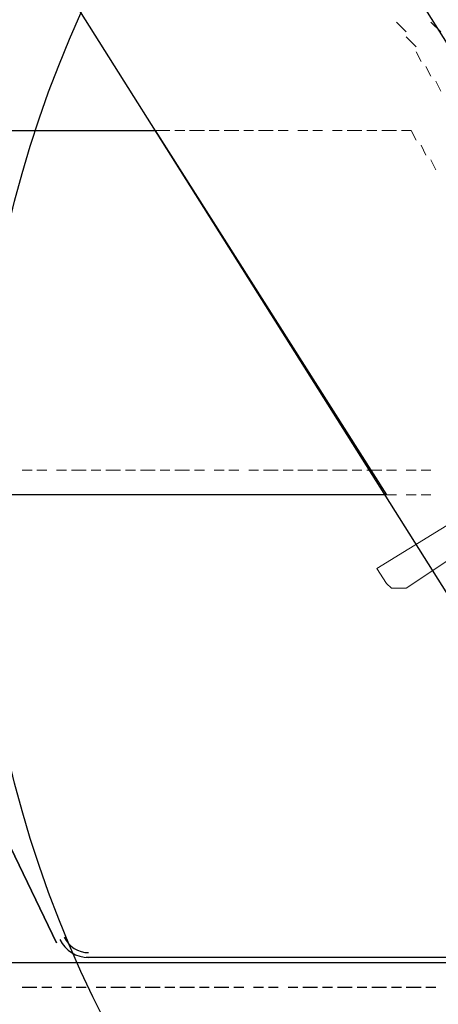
# Model space of a CAD drawing. Header units: millimetres. Extents: x 2063114 to 14983986, y -126020516 to 213791.
# Tile 289 of 656: x 2374591 to 2374813, y -1187810 to -1187289. Entities that reach past the tile are written whole.
import ezdxf

# ---------------------------------------------------------------- set-up
doc = ezdxf.new("R2010")
doc.units = ezdxf.units.MM
doc.layers.add('PDF2_Geometry', color=7, linetype='Continuous')

msp = doc.modelspace()

# ---------------------------------------------------------------- linework, layer by layer
at = {"layer": 'PDF2_Geometry', "linetype": 'ByBlock', "lineweight": 25}
for points in [[(2375053.67981, -1187675.765), (2372832.45688, -1184156.22162), (2372819.42153, -1184164.04283), (2372811.60032, -1184291.78922)], [(2372822.0286, -1184427.35681), (2374839.90014, -1187628.83776)], [(2369787.42181, -1187787.86898), (2375627.23503, -1187787.86898)], [(2374592.22857, -1187800.90432), (2374600.04978, -1187800.90432)], [(2374602.65685, -1187800.90432), (2374607.87098, -1187800.90432)], [(2374613.08512, -1187800.90432), (2374618.29926, -1187800.90432)], [(2374620.90633, -1187800.90432), (2374626.12047, -1187800.90432)], [(2374631.33461, -1187800.90432), (2374636.54875, -1187800.90432)], [(2374639.15581, -1187800.90432), (2374646.97702, -1187800.90432)], [(2374649.58409, -1187800.90432), (2374654.79823, -1187800.90432)], [(2374657.4053, -1187800.90432), (2374665.22651, -1187800.90432)], [(2374667.83358, -1187800.90432), (2374673.04771, -1187800.90432)], [(2374675.65478, -1187800.90432), (2374683.47599, -1187800.90432)], [(2374686.08306, -1187800.90432), (2374691.2972, -1187800.90432)], [(2374693.90427, -1187800.90432), (2374701.72547, -1187800.90432)], [(2374704.33254, -1187800.90432), (2374709.54668, -1187800.90432)], [(2374714.76082, -1187800.90432), (2374719.97496, -1187800.90432)], [(2374722.58203, -1187800.90432), (2374727.79617, -1187800.90432)], [(2374733.0103, -1187800.90432), (2374738.22444, -1187800.90432)], [(2374740.83151, -1187800.90432), (2374748.65272, -1187800.90432)], [(2374751.25979, -1187800.90432), (2374756.47393, -1187800.90432)], [(2374759.081, -1187800.90432), (2374766.9022, -1187800.90432)], [(2374769.50927, -1187800.90432), (2374774.72341, -1187800.90432)], [(2374777.33048, -1187800.90432), (2374785.15169, -1187800.90432)], [(2374787.75876, -1187800.90432), (2374792.9729, -1187800.90432)], [(2374795.57997, -1187800.90432), (2374803.40117, -1187800.90432)], [(2374806.00824, -1187800.90432), (2374811.22238, -1187800.90432)]]:
    msp.add_lwpolyline(points, dxfattribs=at)
at = {"layer": 'PDF2_Geometry', "linetype": 'ByBlock', "lineweight": 0}
for points in [[(2374790.36583, -1187289.91877), (2374795.57997, -1187295.1329)], [(2374813.82945, -1187295.1329), (2374808.61531, -1187289.91877)], [(2374795.57997, -1187297.73997), (2374800.7941, -1187302.95411)], [(2374800.7941, -1187305.56118), (2374803.40117, -1187310.77532)], [(2374806.00824, -1187313.38239), (2374808.61531, -1187318.59653)], [(2374811.22238, -1187321.2036), (2374813.82945, -1187326.41773)], [(2374670.44064, -1187347.27429), (2374662.61944, -1187347.27429)], [(2374678.26185, -1187347.27429), (2374673.04771, -1187347.27429)], [(2374688.69013, -1187347.27429), (2374680.86892, -1187347.27429)], [(2374696.51134, -1187347.27429), (2374691.2972, -1187347.27429)], [(2374706.93961, -1187347.27429), (2374699.11841, -1187347.27429)], [(2374714.76082, -1187347.27429), (2374709.54668, -1187347.27429)], [(2374725.1891, -1187347.27429), (2374717.36789, -1187347.27429)], [(2374733.0103, -1187347.27429), (2374727.79617, -1187347.27429)], [(2374743.43858, -1187347.27429), (2374738.22444, -1187347.27429)], [(2374751.25979, -1187347.27429), (2374746.04565, -1187347.27429)], [(2374761.68807, -1187347.27429), (2374756.47393, -1187347.27429)], [(2374772.11634, -1187347.27429), (2374764.29513, -1187347.27429)], [(2374779.93755, -1187347.27429), (2374774.72341, -1187347.27429)], [(2374790.36583, -1187347.27429), (2374782.54462, -1187347.27429)], [(2374800.7941, -1187352.48843), (2374798.18703, -1187347.27429), (2374792.9729, -1187347.27429)], [(2374806.00824, -1187360.30963), (2374803.40117, -1187355.0955)], [(2374811.22238, -1187368.13084), (2374808.61531, -1187362.9167)], [(2374597.44271, -1187527.16206), (2374592.22857, -1187527.16206)], [(2374605.26392, -1187527.16206), (2374600.04978, -1187527.16206)], [(2374615.69219, -1187527.16206), (2374610.47805, -1187527.16206)], [(2374626.12047, -1187527.16206), (2374618.29926, -1187527.16206)], [(2374633.94168, -1187527.16206), (2374628.72754, -1187527.16206)], [(2374644.36995, -1187527.16206), (2374636.54875, -1187527.16206)], [(2374652.19116, -1187527.16206), (2374646.97702, -1187527.16206)], [(2374662.61944, -1187527.16206), (2374654.79823, -1187527.16206)], [(2374670.44064, -1187527.16206), (2374665.22651, -1187527.16206)], [(2374680.86892, -1187527.16206), (2374673.04771, -1187527.16206)], [(2374688.69013, -1187527.16206), (2374683.47599, -1187527.16206)], [(2374699.11841, -1187527.16206), (2374693.90427, -1187527.16206)], [(2374706.93961, -1187527.16206), (2374701.72547, -1187527.16206)], [(2374717.36789, -1187527.16206), (2374712.15375, -1187527.16206)], [(2374727.79617, -1187527.16206), (2374719.97496, -1187527.16206)], [(2374735.61737, -1187527.16206), (2374730.40324, -1187527.16206)], [(2374746.04565, -1187527.16206), (2374738.22444, -1187527.16206)], [(2374753.86686, -1187527.16206), (2374748.65272, -1187527.16206)], [(2374764.29513, -1187527.16206), (2374756.47393, -1187527.16206)], [(2374772.11634, -1187527.16206), (2374766.9022, -1187527.16206)], [(2374782.54462, -1187527.16206), (2374774.72341, -1187527.16206)], [(2374790.36583, -1187527.16206), (2374785.15169, -1187527.16206)], [(2374800.7941, -1187527.16206), (2374795.57997, -1187527.16206)], [(2374808.61531, -1187527.16206), (2374803.40117, -1187527.16206)], [(2374592.22857, -1187540.19741), (2374597.44271, -1187540.19741)], [(2374600.04978, -1187540.19741), (2374605.26392, -1187540.19741)], [(2374610.47805, -1187540.19741), (2374615.69219, -1187540.19741)], [(2374618.29926, -1187540.19741), (2374626.12047, -1187540.19741)], [(2374628.72754, -1187540.19741), (2374633.94168, -1187540.19741)], [(2374636.54875, -1187540.19741), (2374644.36995, -1187540.19741)], [(2374646.97702, -1187540.19741), (2374652.19116, -1187540.19741)], [(2374654.79823, -1187540.19741), (2374662.61944, -1187540.19741)], [(2374665.22651, -1187540.19741), (2374670.44064, -1187540.19741)], [(2374673.04771, -1187540.19741), (2374680.86892, -1187540.19741)], [(2374683.47599, -1187540.19741), (2374688.69013, -1187540.19741)], [(2374693.90427, -1187540.19741), (2374699.11841, -1187540.19741)], [(2374701.72547, -1187540.19741), (2374706.93961, -1187540.19741)], [(2374712.15375, -1187540.19741), (2374717.36789, -1187540.19741)], [(2374719.97496, -1187540.19741), (2374727.79617, -1187540.19741)], [(2374730.40324, -1187540.19741), (2374735.61737, -1187540.19741)], [(2374738.22444, -1187540.19741), (2374746.04565, -1187540.19741)], [(2374748.65272, -1187540.19741), (2374753.86686, -1187540.19741)], [(2374756.47393, -1187540.19741), (2374764.29513, -1187540.19741)], [(2374766.9022, -1187540.19741), (2374772.11634, -1187540.19741)], [(2374774.72341, -1187540.19741), (2374782.54462, -1187540.19741)], [(2374842.50721, -1187558.44689), (2374795.57997, -1187589.73172), (2374787.75876, -1187589.73172), (2374785.15169, -1187587.12465), (2374779.93755, -1187579.30344), (2374847.72135, -1187537.59034)], [(2374785.15169, -1187540.19741), (2374790.36583, -1187540.19741)], [(2374795.57997, -1187540.19741), (2374800.7941, -1187540.19741)], [(2374803.40117, -1187540.19741), (2374808.61531, -1187540.19741)]]:
    msp.add_lwpolyline(points, dxfattribs=at)
at = {"layer": 'PDF2_Geometry', "linetype": 'ByBlock', "lineweight": 25}
msp.add_lwpolyline([(2370809.3712, -1187347.27429), (2374662.61944, -1187347.27429), (2374785.15169, -1187540.19741), (2370686.83895, -1187540.19741)], close=True, dxfattribs=at)
at = {"layer": 'PDF2_Geometry', "linetype": 'ByBlock', "lineweight": 30}
msp.add_lwpolyline([(2374610.47805, -1187777.4407), (2374537.48012, -1187626.23069)], close=True, dxfattribs=at)
for points in [[(2374889.43446, -1187785.26191), (2374626.12047, -1187785.26191)], [(2374626.12047, -1187787.86898), (2374889.43446, -1187787.86898)]]:
    msp.add_lwpolyline(points, dxfattribs=at)
at = {"layer": 'PDF2_Geometry', "linetype": 'ByBlock', "lineweight": 25}
msp.add_circle((2375185.36904, -1187538.86164), 616.53963, dxfattribs=at)
at = {"layer": 'PDF2_Geometry', "linetype": 'ByBlock', "lineweight": 30}
for centre, radius, start, end in [((2374627.39491, -1187768.37225), 14.28262, 205.4407725, 270.1166938), ((2374627.45222, -1187768.16645), 17.09549, 206.1568741, 269.9054408)]:
    msp.add_arc(centre, radius, start, end, dxfattribs=at)

doc.saveas('drawing.dxf')
